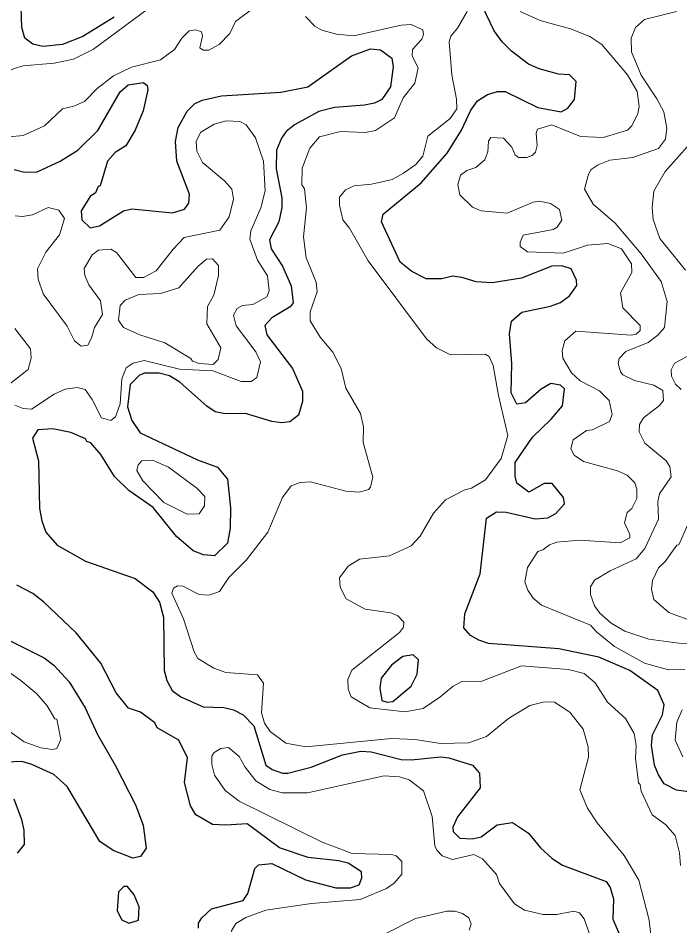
# Model space of a CAD drawing. Extents: x 763.2 to 816.8, y 7896.5 to 7952.7.
# Drawn here: x 800.064 to 802.673, y 7919.126 to 7922.705 of the extents above; entities that cross this region are included whole.
import ezdxf

# ---------------------------------------------------------------- set-up
doc = ezdxf.new("R2010")
doc.units = 0
doc.header["$LTSCALE"] = 0.064
doc.layers.add('1', color=7, linetype='Continuous', lineweight=25)
doc.layers.add('2', color=7, linetype='Continuous', lineweight=13)

msp = doc.modelspace()

# ---------------------------------------------------------------- linework, layer by layer
at = {"layer": '1'}
for points in [[(800.4425, 7922.709), (800.319, 7922.6326), (800.2394, 7922.6011), (800.1614, 7922.5929), (800.1226, 7922.6021), (800.0906, 7922.6253), (800.0783, 7922.6675), (800.0766, 7922.7464)], [(801.9102, 7920.7331), (801.9504, 7920.7586), (801.988, 7920.7569), (802.1032, 7920.7311), (802.1521, 7920.7351), (802.1846, 7920.7518), (802.2177, 7920.7903), (802.214, 7920.8156), (802.1692, 7920.8699), (802.1387, 7920.8699), (802.0778, 7920.8359), (802.0304, 7920.872), (802.0242, 7920.8992), (802.0242, 7920.9528), (802.092, 7921.0531), (802.1661, 7921.1241), (802.2097, 7921.1769), (802.2181, 7921.2436), (802.2031, 7921.2582), (802.1649, 7921.2643), (802.1262, 7921.2417), (802.0642, 7921.1882), (802.0305, 7921.1829), (802.0074, 7921.227), (802.0109, 7921.3429), (802.0012, 7921.4604), (802.0094, 7921.5107), (802.05, 7921.5454), (802.163, 7921.5691), (802.2023, 7921.5842), (802.238, 7921.6104), (802.2673, 7921.6509), (802.2654, 7921.6715), (802.2443, 7921.7162), (802.2083, 7921.7281), (802.1689, 7921.7265), (802.0488, 7921.6802), (801.933, 7921.661), (801.8705, 7921.6646), (801.813, 7921.6824), (801.7762, 7921.687), (801.7342, 7921.6774), (801.6735, 7921.6777), (801.6167, 7921.7054), (801.5708, 7921.7433), (801.4969, 7921.9017), (801.5029, 7921.9316), (801.6528, 7922.0554), (801.7562, 7922.1721), (801.8122, 7922.2625), (801.8488, 7922.342), (801.8748, 7922.379), (801.9141, 7922.4044), (801.9545, 7922.4151), (801.9846, 7922.4151), (802.1137, 7922.3526), (802.2057, 7922.3352), (802.2312, 7922.3497), (802.2579, 7922.3835), (802.2639, 7922.4546), (802.2377, 7922.4808), (802.1952, 7922.4844), (802.118, 7922.5051), (802.0769, 7922.5238), (802.0092, 7922.5752), (801.9728, 7922.6115), (801.9411, 7922.6554), (801.8948, 7922.7501)], [(800.4794, 7921.9451), (800.5121, 7921.9534), (800.6732, 7921.9378), (800.7198, 7921.9514), (800.7374, 7921.9756), (800.7403, 7922.0115), (800.6898, 7922.1409), (800.6849, 7922.2179), (800.6948, 7922.2739), (800.7309, 7922.3378), (800.7593, 7922.3666), (800.7893, 7922.381), (800.8665, 7922.3987), (801.0999, 7922.4136), (801.206, 7922.4342), (801.3783, 7922.5566), (801.4539, 7922.5841), (801.4934, 7922.5805), (801.5374, 7922.5464), (801.5426, 7922.5122), (801.5326, 7922.4334), (801.4987, 7922.3846), (801.4694, 7922.3696), (801.4301, 7922.3612), (801.3109, 7922.3528), (801.2502, 7922.3363), (801.1533, 7922.2838), (801.121, 7922.258), (801.102, 7922.231), (801.0826, 7922.1842), (801.0809, 7922.1112), (801.1036, 7921.997), (801.1037, 7921.9583), (801.0927, 7921.9024), (801.055, 7921.8307), (801.0612, 7921.7948), (801.1071, 7921.7267), (801.141, 7921.6495), (801.1482, 7921.582), (801.137, 7921.567), (801.065, 7921.5231), (801.037, 7921.4931), (801.0453, 7921.4568), (801.1464, 7921.324), (801.1856, 7921.2343), (801.1858, 7921.1935), (801.1698, 7921.1391), (801.1352, 7921.1132), (801.1039, 7921.1088), (801.0647, 7921.1145), (800.96, 7921.1463), (800.8804, 7921.145), (800.8417, 7921.1531), (800.8083, 7921.1757), (800.7021, 7921.2702), (800.6608, 7921.294), (800.6207, 7921.3058), (800.5609, 7921.3055), (800.5419, 7921.2959), (800.5055, 7921.2607), (800.4949, 7921.1725), (800.5123, 7921.1187), (800.5448, 7921.0698), (800.7713, 7920.9629), (800.8506, 7920.9343), (800.8896, 7920.8874), (800.9017, 7920.7743), (800.8999, 7920.6939), (800.8897, 7920.6352), (800.8384, 7920.5848), (800.7957, 7920.5894), (800.7541, 7920.6052), (800.6892, 7920.6607), (800.5969, 7920.7756), (800.5011, 7920.842), (800.4441, 7920.8972), (800.3901, 7920.9844), (800.3514, 7921.0308), (800.3356, 7921.0364), (800.3298, 7921.0463), (800.2723, 7921.0709), (800.2017, 7921.0855), (800.1423, 7921.0819), (800.1213, 7921.0489), (800.1441, 7920.9601), (800.1486, 7920.772), (800.1575, 7920.7235), (800.174, 7920.6783), (800.2187, 7920.6269), (800.3299, 7920.5641), (800.5261, 7920.4953), (800.5953, 7920.4436), (800.6222, 7920.4021), (800.6374, 7920.3431), (800.6405, 7920.1333)], [(800.0489, 7922.108), (800.0899, 7922.098), (800.1398, 7922.0984), (800.2303, 7922.1412), (800.2991, 7922.1841), (800.3784, 7922.2623), (800.4669, 7922.4141), (800.4976, 7922.4413), (800.5592, 7922.4513), (800.5727, 7922.4398), (800.5758, 7922.4228), (800.5568, 7922.3389), (800.5256, 7922.2632), (800.4888, 7922.2018), (800.4466, 7922.1752), (800.4162, 7922.1403), (800.3874, 7922.0431), (800.3802, 7922.0411), (800.3689, 7922.016), (800.3485, 7922.0012)], [(800.3485, 7922.0012), (800.3125, 7921.945), (800.3148, 7921.9094), (800.3488, 7921.8782), (800.3847, 7921.8865), (800.4794, 7921.9451)], [(801.8804, 7920.2523), (801.8483, 7920.2713), (801.8209, 7920.3013), (801.8254, 7920.356), (801.8862, 7920.5146), (801.9102, 7920.7331)], [(801.3744, 7919.2765), (801.4093, 7919.2882), (801.419, 7919.3153), (801.4175, 7919.3386), (801.3655, 7919.3735), (801.3274, 7919.3831), (801.2083, 7919.3964), (801.0941, 7919.4336), (800.9678, 7919.5291), (800.8836, 7919.5229), (800.831, 7919.5264), (800.7648, 7919.5633), (800.7437, 7919.5992), (800.7196, 7919.6913), (800.7323, 7919.789), (800.6974, 7919.8582), (800.6124, 7919.9064), (800.6032, 7919.9261), (800.5467, 7919.9688), (800.4997, 7919.9842), (800.4512, 7920.0445), (800.3906, 7920.1621), (800.2936, 7920.282), (800.1648, 7920.4042), (800.122, 7920.437), (800.0595, 7920.4694)], [(799.8953, 7920.3187), (800.1671, 7920.1835), (800.2046, 7920.1543), (800.2657, 7920.0881), (800.3283, 7919.9855), (800.3771, 7919.8801), (800.4468, 7919.7604), (800.527, 7919.6033), (800.557, 7919.5228), (800.5697, 7919.4323), (800.5471, 7919.4002), (800.5162, 7919.3932), (800.4384, 7919.4229), (800.3865, 7919.4584), (800.2579, 7919.675), (800.2053, 7919.7231), (800.1178, 7919.7627), (800.0784, 7919.7741), (800.0201, 7919.7715)], [(802.7357, 7919.6511), (802.6604, 7919.6606), (802.6106, 7919.6856), (802.5883, 7919.7211), (802.5733, 7919.7604), (802.5617, 7919.8383), (802.5651, 7919.8792), (802.6041, 7919.9584), (802.6106, 7919.9978), (802.5864, 7920.0546), (802.4761, 7920.1327), (802.3537, 7920.1849), (802.1959, 7920.2178), (801.9183, 7920.2397), (801.8804, 7920.2523)], [(800.6405, 7920.1333), (800.6501, 7920.0939), (800.6718, 7920.0538), (800.7053, 7920.0287), (800.7932, 7919.9902), (800.8756, 7919.9875)], [(800.8756, 7919.9875), (800.9132, 7919.9779), (800.9513, 7919.9584), (800.9939, 7919.9149), (801.0411, 7919.7592), (801.0663, 7919.7423), (801.1071, 7919.7284), (801.1276, 7919.7285), (801.2189, 7919.7513), (801.3425, 7919.8005), (801.4154, 7919.8152), (801.4556, 7919.812), (801.5739, 7919.7826), (801.6133, 7919.7809), (801.731, 7919.7922), (801.7627, 7919.7885), (801.856, 7919.7597), (801.8826, 7919.7281), (801.886, 7919.67), (801.7963, 7919.5563), (801.7781, 7919.5154), (801.7794, 7919.4979), (801.8058, 7919.4721), (801.8541, 7919.4688), (801.89, 7919.4773), (801.9527, 7919.5245), (802.0131, 7919.5339), (802.0763, 7919.492), (802.1234, 7919.4334), (802.1699, 7919.3919), (802.2099, 7919.366), (802.3819, 7919.3011), (802.3985, 7919.2769), (802.4117, 7919.2327), (802.409, 7919.1531), (802.4596, 7919.0347)], [(800.048, 7919.6275), (800.0781, 7919.545), (800.0866, 7919.504), (800.0879, 7919.4474), (800.0605, 7919.4133)], [(800.9981, 7919.3522), (801.0124, 7919.3667), (801.0641, 7919.3727), (801.1976, 7919.3082), (801.3168, 7919.2765), (801.3744, 7919.2765)], [(800.7753, 7919.1169), (800.7756, 7919.1372), (800.788, 7919.1576), (800.8263, 7919.194), (800.9514, 7919.2261), (800.9703, 7919.2535), (800.9981, 7919.3522)]]:
    msp.add_lwpolyline(points, dxfattribs=at)
for points in [[(801.6133, 7920.0707), (801.6377, 7920.1188), (801.6433, 7920.1749), (801.6218, 7920.195), (801.5812, 7920.1886), (801.5358, 7920.1534), (801.4953, 7920.1027), (801.4903, 7920.0628), (801.4982, 7920.0152), (801.5196, 7920.0079), (801.541, 7920.0112)], [(800.495, 7919.281), (800.4811, 7919.2809), (800.4597, 7919.2608), (800.4549, 7919.186), (800.4736, 7919.1495), (800.5002, 7919.137), (800.5384, 7919.1491), (800.5418, 7919.2008), (800.5213, 7919.248)]]:
    msp.add_lwpolyline(points, close=True, dxfattribs=at)
at = {"layer": '2'}
for points in [[(800.5779, 7922.7424), (800.362, 7922.5826), (800.282, 7922.5425), (800.2058, 7922.5271), (800.0842, 7922.517), (800.0483, 7922.5069), (800.0084, 7922.4863), (799.8991, 7922.4815), (799.8074, 7922.5079), (799.6708, 7922.5713), (799.6019, 7922.5847), (799.5574, 7922.6125), (799.4896, 7922.6804), (799.4611, 7922.6975), (799.2548, 7922.7518)], [(800.0028, 7922.2346), (800.0842, 7922.2427), (800.168, 7922.28), (800.2389, 7922.3474), (800.2844, 7922.358), (800.3255, 7922.3763), (800.3759, 7922.4268), (800.44, 7922.4777), (800.5109, 7922.512), (800.625, 7922.5407), (800.6804, 7922.5818), (800.7095, 7922.6256), (800.7381, 7922.6551), (800.7642, 7922.6585), (800.7867, 7922.651), (800.7913, 7922.6338), (800.7802, 7922.5876), (800.7936, 7922.5782), (800.8166, 7922.5783), (800.8566, 7922.6007), (800.8992, 7922.6442), (800.9215, 7922.6914), (800.9989, 7922.7497)], [(802.6757, 7919.3643), (802.6714, 7919.4142), (802.6548, 7919.4826), (802.6163, 7919.5256), (802.5636, 7919.5641), (802.5207, 7919.6567), (802.5169, 7919.6833), (802.5102, 7919.6897), (802.498, 7919.7869), (802.5008, 7919.8367), (802.4935, 7919.8842), (802.4591, 7919.9437), (802.3874, 7920.0077), (802.3391, 7920.0837), (802.2963, 7920.121), (802.2345, 7920.1374), (802.0491, 7920.1519), (801.8918, 7920.0905), (801.813, 7920.0896), (801.7798, 7920.0715), (801.7267, 7920.0274), (801.6607, 7919.9838), (801.5903, 7919.9699), (801.4509, 7919.9853), (801.3768, 7920.0297), (801.3654, 7920.0594), (801.3638, 7920.0979), (801.3802, 7920.134), (801.5676, 7920.2827), (801.5837, 7920.3044), (801.5852, 7920.3233), (801.5612, 7920.3489), (801.5338, 7920.3607), (801.432, 7920.3745), (801.357, 7920.4156), (801.334, 7920.4612), (801.3307, 7920.4977), (801.3649, 7920.5446), (801.4104, 7920.572), (801.5286, 7920.5846), (801.6133, 7920.624), (801.6487, 7920.6631), (801.7021, 7920.7538), (801.7491, 7920.8054), (801.8247, 7920.8457), (801.8511, 7920.8522), (801.9064, 7920.8842), (801.9686, 7920.9681), (801.9945, 7921.0594), (801.9576, 7921.2167), (801.9372, 7921.3348), (801.9219, 7921.3713), (801.9059, 7921.3799), (801.7687, 7921.3769), (801.714, 7921.4054), (801.6746, 7921.4402), (801.4446, 7921.7481), (801.3704, 7921.8773), (801.3447, 7921.9095), (801.3315, 7921.9674), (801.3308, 7921.999), (801.3553, 7922.0283), (801.3892, 7922.0435), (801.457, 7922.0507), (801.5383, 7922.0689), (801.5841, 7922.093), (801.6318, 7922.1281), (801.6593, 7922.1612), (801.6792, 7922.2393), (801.7677, 7922.3085), (801.7936, 7922.3473), (801.7922, 7922.3854), (801.7743, 7922.4809), (801.7639, 7922.6116), (801.7695, 7922.6337), (801.7965, 7922.6656), (801.8347, 7922.7312)], [(802.0441, 7922.7312), (802.1222, 7922.6949), (802.2425, 7922.663), (802.3187, 7922.6328), (802.366, 7922.6009), (802.4672, 7922.4813), (802.5044, 7922.4155), (802.5121, 7922.3563), (802.5075, 7922.3293), (802.4839, 7922.2808), (802.4661, 7922.2626), (802.3703, 7922.2345), (802.2815, 7922.2384), (802.1689, 7922.2837), (802.1115, 7922.2669), (802.1066, 7922.2515), (802.1111, 7922.2033), (802.1036, 7922.1769), (802.0904, 7922.1634), (802.0702, 7922.1558), (802.0386, 7922.1557), (802.0243, 7922.1643), (802.011, 7922.1959), (801.9774, 7922.2312), (801.928, 7922.2344), (801.9191, 7922.2196), (801.9156, 7922.1771), (801.9041, 7922.1458), (801.8693, 7922.1164), (801.8337, 7922.1048), (801.8081, 7922.0852)], [(802.3366, 7920.3873), (802.3201, 7920.4324), (802.3201, 7920.4633), (802.3359, 7920.4895), (802.3986, 7920.526), (802.5011, 7920.5735), (802.5344, 7920.6144), (802.5891, 7920.7293), (802.5863, 7920.7991), (802.5927, 7920.8288), (802.6388, 7920.8966), (802.6338, 7920.9378), (802.6195, 7920.9602), (802.5348, 7921.0286), (802.5124, 7921.0742), (802.5136, 7921.1022), (802.5297, 7921.129), (802.5922, 7921.1773), (802.6086, 7921.1971), (802.6056, 7921.2368), (802.5705, 7921.258), (802.4938, 7921.276), (802.4486, 7921.298), (802.4386, 7921.3101), (802.4302, 7921.3428), (802.4341, 7921.3636), (802.4601, 7921.3912), (802.5478, 7921.4256), (802.5857, 7921.4551), (802.6125, 7921.4858), (802.6224, 7921.5878), (802.5988, 7921.6662), (802.5205, 7921.776), (802.4174, 7921.897), (802.3307, 7921.971), (802.2973, 7922.0299), (802.313, 7922.09), (802.3239, 7922.108), (802.3503, 7922.1263), (802.3963, 7922.1443), (802.4876, 7922.1557), (802.5894, 7922.1905), (802.616, 7922.2278), (802.6223, 7922.2705), (802.6101, 7922.3356), (802.5828, 7922.3873), (802.5203, 7922.4801), (802.4828, 7922.5714), (802.4811, 7922.6255), (802.4978, 7922.6684), (802.5333, 7922.7), (802.6593, 7922.7311)], [(801.1968, 7922.7117), (801.2338, 7922.6727), (801.2611, 7922.6575), (801.3198, 7922.6416), (801.3876, 7922.6355), (801.5746, 7922.6767), (801.614, 7922.6796), (801.6593, 7922.6593), (801.6624, 7922.6406), (801.6561, 7922.6213), (801.6196, 7922.5807), (801.6171, 7922.5552), (801.6411, 7922.5089), (801.6288, 7922.4486), (801.5822, 7922.3906), (801.5486, 7922.3114), (801.4727, 7922.2612), (801.4326, 7922.2543), (801.3346, 7922.2576), (801.2523, 7922.2375), (801.2144, 7922.1928)], [(800.0508, 7921.1794), (800.0843, 7921.1665), (800.1176, 7921.1632), (800.2063, 7921.2228), (800.25, 7921.2419), (800.2968, 7921.2481), (800.3282, 7921.2412), (800.3558, 7921.2018), (800.3929, 7921.1297), (800.4294, 7921.1188), (800.4488, 7921.1326), (800.4662, 7921.1845), (800.4728, 7921.2822), (800.4905, 7921.3261), (800.5173, 7921.3451), (800.5616, 7921.3551), (800.7006, 7921.3211), (800.8318, 7921.3139), (800.9437, 7921.2721), (800.9836, 7921.2717), (801.0048, 7921.2875), (801.0198, 7921.3497), (801.0015, 7921.3888), (800.9245, 7921.4912), (800.9136, 7921.5332), (800.9284, 7921.5604), (800.9482, 7921.5714), (800.9895, 7921.5757), (801.0448, 7921.6055), (801.0545, 7921.6297), (801.0468, 7921.6892), (801.0083, 7921.7504), (800.9775, 7921.8331), (800.9813, 7921.8666), (801.0217, 7921.9568), (801.0378, 7922.0244), (801.0313, 7922.1415), (801.0003, 7922.2327), (800.9627, 7922.2836), (800.9385, 7922.2967), (800.8843, 7922.3003), (800.8376, 7922.287), (800.7843, 7922.255), (800.7656, 7922.2197), (800.7687, 7922.1805), (800.7909, 7922.1357), (800.8798, 7922.0623), (800.9067, 7922.0309), (800.913, 7921.9914), (800.8968, 7921.922), (800.8598, 7921.8691), (800.7189, 7921.8395), (800.675, 7921.794), (800.6086, 7921.7081), (800.5589, 7921.6827), (800.5281, 7921.6824), (800.4523, 7921.7813), (800.4301, 7921.7937), (800.3816, 7921.7905), (800.3559, 7921.7722), (800.3252, 7921.7175), (800.3276, 7921.6904), (800.3433, 7921.6539), (800.3896, 7921.5901)], [(802.7561, 7922.2579), (802.6148, 7922.1002), (802.5701, 7922.0232), (802.5633, 7921.9585), (802.5672, 7921.9116), (802.5941, 7921.8363), (802.6952, 7921.7112)], [(801.2144, 7922.1928), (801.1843, 7922.1131), (801.1828, 7922.0482), (801.1928, 7922.0318), (801.2008, 7921.9574), (801.1895, 7921.8424)], [(801.8081, 7922.0852), (801.7976, 7922.0479), (801.8055, 7922.0085), (801.855, 7921.9593), (801.8896, 7921.9454), (801.9924, 7921.9362)], [(801.9924, 7921.9362), (802.0952, 7921.9792), (802.1195, 7921.983), (802.1628, 7921.9745), (802.1988, 7921.951), (802.208, 7921.9082), (802.1888, 7921.8801), (802.173, 7921.8709), (802.0549, 7921.8488), (802.0441, 7921.822), (802.0441, 7921.8047), (802.0728, 7921.7833), (802.2134, 7921.7777), (802.3095, 7921.8103), (802.389, 7921.8169), (802.4429, 7921.7954), (802.4825, 7921.736), (802.4841, 7921.7021), (802.4387, 7921.6222), (802.4482, 7921.5631), (802.5161, 7921.493), (802.5161, 7921.4728), (802.5006, 7921.459), (802.4811, 7921.4556), (802.2632, 7921.4703), (802.22, 7921.4324), (802.2084, 7921.394), (802.2116, 7921.3642), (802.2461, 7921.3061), (802.2794, 7921.275), (802.3562, 7921.2352), (802.3938, 7921.197), (802.4055, 7921.1422), (802.3957, 7921.1143), (802.329, 7921.0814), (802.305, 7921.0795), (802.2528, 7921.0428), (802.2431, 7921.007), (802.2557, 7920.9823), (802.2932, 7920.9564), (802.4276, 7920.9199), (802.4656, 7920.9025), (802.496, 7920.8729), (802.504, 7920.8484), (802.504, 7920.8105), (802.484, 7920.7719), (802.4648, 7920.7553), (802.4552, 7920.7151), (802.4755, 7920.6696), (802.476, 7920.6559), (802.4378, 7920.6367), (802.2791, 7920.6468), (802.1886, 7920.6386), (802.1594, 7920.6281), (802.133, 7920.6087), (802.1127, 7920.6019), (802.0722, 7920.5385), (802.0624, 7920.4828), (802.074, 7920.4493), (802.0949, 7920.4186), (802.128, 7920.3899), (802.3205, 7920.3121), (802.3438, 7920.2849), (802.4151, 7920.227), (802.5338, 7920.1622), (802.6282, 7920.1356), (802.6932, 7920.1373)], [(800.3124, 7921.4116), (800.2863, 7921.432), (800.2581, 7921.4899), (800.1626, 7921.6177), (800.1428, 7921.676), (800.1409, 7921.7161), (800.1739, 7921.7825), (800.227, 7921.8503), (800.2473, 7921.9148), (800.2246, 7921.948), (800.1825, 7921.9582), (800.121, 7921.9295), (800.0816, 7921.9223), (800.052, 7921.9252)], [(801.1895, 7921.8424), (801.2003, 7921.7594), (801.2387, 7921.6636), (801.2434, 7921.6263), (801.2159, 7921.5466), (801.2158, 7921.5121), (801.2555, 7921.4468), (801.3046, 7921.3875), (801.338, 7921.3235), (801.3557, 7921.2462), (801.4139, 7921.1463), (801.426, 7921.093), (801.4247, 7921.0317), (801.462, 7920.8958), (801.4538, 7920.8558), (801.446, 7920.847), (801.4105, 7920.8361), (801.356, 7920.8404), (801.2163, 7920.8769), (801.1756, 7920.8735), (801.1401, 7920.8606), (801.1069, 7920.8156), (801.0493, 7920.678), (800.9652, 7920.5692), (800.8952, 7920.499), (800.8578, 7920.4438), (800.8169, 7920.4304), (800.7776, 7920.4331), (800.7133, 7920.4657), (800.6931, 7920.4661), (800.6772, 7920.4574), (800.6705, 7920.4384), (800.7158, 7920.337), (800.7583, 7920.2062), (800.7721, 7920.1803), (800.8354, 7920.1418), (800.883, 7920.1246), (801.0082, 7920.1158), (801.0314, 7920.0833), (801.0234, 7919.9656), (801.0349, 7919.9256), (801.058, 7919.8926), (801.1193, 7919.8459), (801.1983, 7919.832), (801.5362, 7919.8647), (801.6298, 7919.8613), (801.7291, 7919.845), (801.8401, 7919.8483), (801.9101, 7919.8727), (801.9975, 7919.944), (802.0815, 7919.9949), (802.1399, 7920.0093), (802.1787, 7920.0077), (802.2388, 7919.9686), (802.2913, 7919.9017), (802.3116, 7919.8315), (802.3134, 7919.7914), (802.2792, 7919.6627), (802.3087, 7919.5902), (802.347, 7919.5324), (802.4531, 7919.4041), (802.511, 7919.3061), (802.552, 7919.1484), (802.5583, 7919.0899)], [(800.3896, 7921.5901), (800.3971, 7921.5368), (800.3651, 7921.4848), (800.3539, 7921.4427), (800.3392, 7921.4156), (800.3124, 7921.4116)], [(800.0513, 7921.4816), (800.1125, 7921.4009), (800.1162, 7921.3644), (800.1044, 7921.3195), (799.9835, 7921.2259)], [(802.7019, 7921.3707), (802.652, 7921.3447), (802.639, 7921.318), (802.6406, 7921.293), (802.6553, 7921.2616), (802.678, 7921.2409)], [(802.7047, 7920.7084), (802.669, 7920.6284), (802.6616, 7920.6265), (802.6149, 7920.5622), (802.5894, 7920.5372), (802.5649, 7920.4875), (802.5617, 7920.454), (802.5699, 7920.4128), (802.6294, 7920.3618), (802.7171, 7920.3284)], [(802.6691, 7920.2411), (802.5509, 7920.2566), (802.4555, 7920.2884), (802.4023, 7920.32), (802.3579, 7920.3594), (802.3366, 7920.3873)], [(799.9397, 7919.9566), (800.0885, 7919.8513), (800.1533, 7919.8287), (800.1993, 7919.822), (800.2173, 7919.8251), (800.2327, 7919.8615), (800.2164, 7919.9409), (800.2096, 7919.9428), (800.179, 7919.9939), (800.1375, 7920.0405), (800.0754, 7920.0941), (799.846, 7920.2545)], [(802.7604, 7920.2393), (802.6691, 7920.2411)], [(802.6822, 7919.9781), (802.6614, 7919.9297), (802.6539, 7919.8583), (802.6842, 7919.7921)], [(800.9035, 7919.1036), (800.9219, 7919.1362), (800.9625, 7919.1596), (801.0414, 7919.1875), (801.2203, 7919.214), (801.4128, 7919.2305), (801.516, 7919.2737), (801.5471, 7919.2941), (801.5768, 7919.3306), (801.577, 7919.3802), (801.5552, 7919.4018), (801.537, 7919.4076), (801.3807, 7919.4111), (801.2623, 7919.4568), (800.9362, 7919.6182), (800.881, 7919.6604), (800.8384, 7919.7204), (800.8278, 7919.7618), (800.8279, 7919.7948), (800.837, 7919.8095), (800.8633, 7919.8249), (800.8937, 7919.8296), (800.9361, 7919.7938), (800.9587, 7919.7524), (801.0013, 7919.6982), (801.0568, 7919.6641), (801.1047, 7919.6511), (801.2056, 7919.6504), (801.5075, 7919.7183), (801.568, 7919.7132), (801.6062, 7919.7021), (801.6623, 7919.6589), (801.6969, 7919.558), (801.7074, 7919.4417), (801.7149, 7919.4242), (801.7362, 7919.4018), (801.7764, 7919.3881), (801.8604, 7919.4076), (801.8948, 7919.3904), (801.9504, 7919.3293), (801.9621, 7919.2938), (802.0205, 7919.2128), (802.0605, 7919.1878), (802.1345, 7919.1712), (802.1879, 7919.1712), (802.2546, 7919.1842), (802.2772, 7919.1777), (802.2958, 7919.1537), (802.3181, 7919.0913)], [(801.8426, 7919.109), (801.8501, 7919.1325), (801.8413, 7919.1581), (801.8166, 7919.1746), (801.7864, 7919.1838), (801.7549, 7919.1841), (801.6313, 7919.1551), (801.3992, 7919.0381)]]:
    msp.add_lwpolyline(points, dxfattribs=at)
for points in [[(800.6432, 7921.4244), (800.5445, 7921.4558), (800.4797, 7921.4848), (800.4597, 7921.5142), (800.4661, 7921.5715), (800.4866, 7921.5923), (800.5396, 7921.6158), (800.6256, 7921.619), (800.6973, 7921.641), (800.7739, 7921.7267), (800.8075, 7921.754), (800.8312, 7921.7557), (800.8538, 7921.7294), (800.8539, 7921.6899), (800.8364, 7921.613), (800.8112, 7921.5675), (800.8081, 7921.4996), (800.8638, 7921.4055), (800.8523, 7921.3586), (800.8329, 7921.3387), (800.7785, 7921.3438), (800.7519, 7921.3529), (800.7448, 7921.3628)], [(800.7301, 7920.7492), (800.7778, 7920.7505), (800.7994, 7920.7827), (800.7998, 7920.8184), (800.7685, 7920.8523), (800.6574, 7920.9341), (800.5944, 7920.9623), (800.5522, 7920.9589), (800.5377, 7920.9434), (800.5323, 7920.9216), (800.5557, 7920.8801), (800.6388, 7920.7949)]]:
    msp.add_lwpolyline(points, close=True, dxfattribs=at)

doc.saveas('drawing.dxf')
